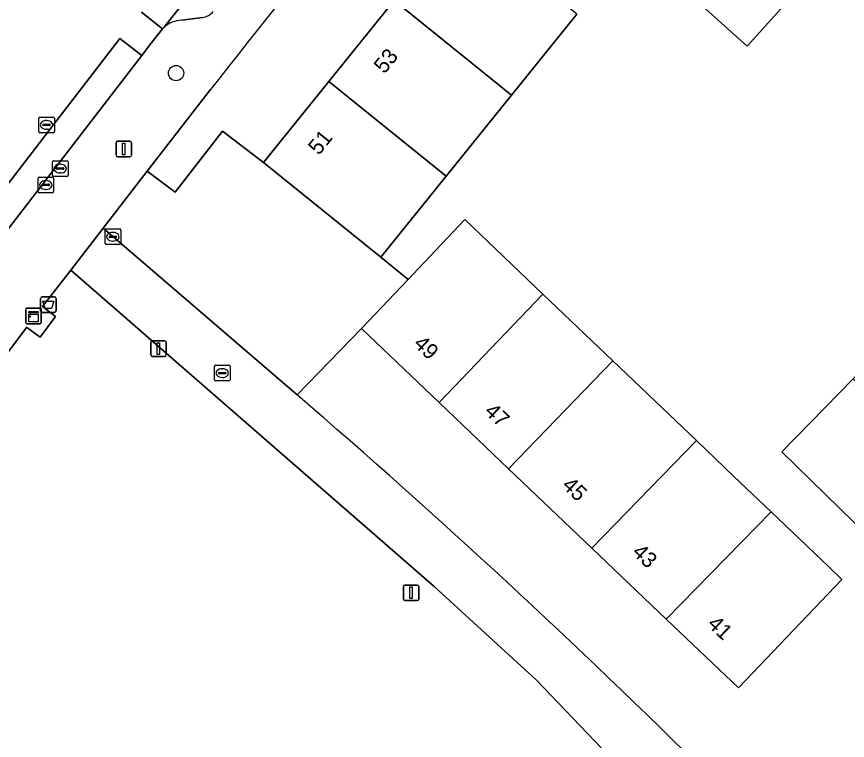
# Model space of a CAD drawing. Extents: x 159039 to 160102, y 381214 to 382524.
# Drawn here: x 159498.5 to 159551.7, y 381905 to 381951.4 of the extents above; entities that cross this region are included whole.
import ezdxf

# ---------------------------------------------------------------- set-up
doc = ezdxf.new("R2010")
doc.units = 0
for name, color, linetype in [('IMGEO_Afvalbak', 7, 'Continuous'), ('IMGEO_Boom', 7, 'Continuous'), ('IMGEO_Erf', 7, 'Continuous'), ('IMGEO_Groenvoorziening', 7, 'Continuous'), ('IMGEO_Kast', 7, 'Continuous'), ('IMGEO_Kolk', 7, 'Continuous'), ('IMGEO_Lichtmast', 7, 'Continuous'), ('IMGEO_Pand', 7, 'Continuous'), ('IMGEO_Pand_nummerreeks', 7, 'Continuous'), ('IMGEO_Parkeervlak_open', 7, 'Continuous'), ('IMGEO_Rijbaan_lokaal_gesloten', 7, 'Continuous'), ('IMGEO_Rioolput', 7, 'Continuous'), ('IMGEO_Voetpad_gesloten', 7, 'Continuous'), ('IMGEO_Voetpad_open', 7, 'Continuous')]:
    doc.layers.add(name, color=color, linetype=linetype)

msp = doc.modelspace()

# ---------------------------------------------------------------- linework, layer by layer
at = {"layer": 'IMGEO_Afvalbak'}
for p, q in [((159500.035, 381932.539), (159500.035, 381933.339)), ((159500.035, 381933.339), (159500.035, 381932.539)), ((159500.135, 381933.439), (159500.925, 381933.439)), ((159500.925, 381933.439), (159500.135, 381933.439)), ((159501.025, 381933.339), (159501.025, 381932.539)), ((159501.025, 381932.539), (159501.025, 381933.339)), ((159500.925, 381932.439), (159500.135, 381932.439)), ((159500.135, 381932.439), (159500.925, 381932.439))]:
    msp.add_line(p, q, dxfattribs=at)
msp.add_lwpolyline([(159500.178, 381933.153), (159500.882, 381933.153), (159500.733, 381932.683), (159500.327, 381932.683), (159500.178, 381933.153)], dxfattribs=at)
for centre, start, end in [((159500.135, 381933.339), 90, 180), ((159500.135, 381933.339), 90, 180), ((159500.925, 381933.339), 0, 90), ((159500.925, 381933.339), 360, 90), ((159500.135, 381932.539), 180, 270), ((159500.135, 381932.539), 180, 270), ((159500.925, 381932.539), 270, 0), ((159500.925, 381932.539), 270, 0)]:
    msp.add_arc(centre, 0.1, start, end, dxfattribs=at)
at = {"layer": 'IMGEO_Boom'}
msp.add_circle((159508.715, 381947.774), 0.489, dxfattribs=at)
at = {"layer": 'IMGEO_Erf'}
for points in [[(159539.986, 381954.296), (159545.448, 381960.377), (159550.91, 381966.459), (159556.245, 381961.667), (159550.783, 381955.586), (159545.321, 381949.505)], [(159552.103, 381928.181), (159556.66, 381932.849), (159561.218, 381937.517), (159565.775, 381942.186), (159570.333, 381946.854), (159574.89, 381951.522), (159579.448, 381956.191), (159584.005, 381960.859), (159588.563, 381965.527), (159595.06, 381959.185), (159590.502, 381954.516), (159585.945, 381949.848), (159581.387, 381945.18), (159576.83, 381940.511), (159572.272, 381935.843), (159567.715, 381931.175), (159563.157, 381926.506), (159558.6, 381921.838), (159554.042, 381917.17), (159547.545, 381923.512)]]:
    msp.add_lwpolyline(points, close=True, dxfattribs=at)
for points in [[(159510.924, 381946.727), (159506.867, 381941.484), (159508.651, 381940.141), (159511.692, 381944.048), (159514.312, 381942.037), (159518.505, 381947.232), (159522.699, 381952.428)], [(159534.411, 381951.556), (159530.217, 381946.36), (159526.024, 381941.165), (159521.83, 381935.969), (159523.581, 381934.556), (159524.248, 381935.259), (159527.215, 381938.389), (159532.223, 381933.61), (159536.71, 381929.329), (159542.062, 381924.222), (159544.459, 381921.934), (159546.845, 381919.657), (159550.542, 381916.13), (159551.378, 381915.332), (159544.756, 381908.378), (159540.123, 381912.794), (159535.357, 381917.337), (159530.027, 381922.418), (159525.576, 381926.661), (159520.597, 381931.407), (159516.478, 381927.155)]]:
    msp.add_lwpolyline(points, dxfattribs=at)
for centre, radius, start, end in [((160448.276, 381209.912), 1192.277, 140.371274, 141.830547), ((159188.957, 381546.44), 502.209, 45.18939, 49.29534)]:
    msp.add_arc(centre, radius, start, end, dxfattribs=at)
at = {"layer": 'IMGEO_Groenvoorziening'}
msp.add_lwpolyline([(159540.242, 381900.086), (159531.821, 381908.887), (159525.266, 381914.886), (159501.965, 381935.148), (159500.165, 381932.822), (159500.99, 381932.184), (159499.995, 381930.859), (159499.14, 381931.497), (159499.128, 381931.481), (159487.135, 381915.481)], dxfattribs=at)
at = {"layer": 'IMGEO_Kast'}
for p, q in [((159499.08, 381931.789), (159499.08, 381932.63)), ((159499.08, 381932.63), (159499.08, 381931.789)), ((159499.155, 381932.714), (159499.996, 381932.714)), ((159499.996, 381932.714), (159499.155, 381932.714)), ((159500.08, 381932.639), (159500.08, 381931.798)), ((159500.08, 381931.798), (159500.08, 381932.639)), ((159500.005, 381931.714), (159499.164, 381931.714)), ((159499.164, 381931.714), (159500.005, 381931.714))]:
    msp.add_line(p, q, dxfattribs=at)
for points in [[(159499.275, 381932.504), (159499.875, 381932.504), (159499.875, 381932.419), (159499.275, 381932.419), (159499.275, 381932.504)], [(159499.275, 381932.329), (159499.875, 381932.329), (159499.875, 381931.84), (159499.275, 381931.84), (159499.275, 381932.329)]]:
    msp.add_lwpolyline(points, dxfattribs=at)
msp.add_circle((159499.359, 381932.178), 0.0377, dxfattribs=at)
for centre, start, end in [((159499.158, 381932.636), 92.4484, 184.2845), ((159499.158, 381932.636), 92.4484, 184.2845), ((159500.002, 381932.636), 2.4484, 94.2845), ((159500.002, 381932.636), 2.4484, 94.2845), ((159499.158, 381931.792), 182.4484, 274.2845), ((159499.158, 381931.792), 182.4484, 274.2845), ((159500.002, 381931.792), 272.4484, 4.2845), ((159500.002, 381931.792), 272.4484, 4.2845)]:
    msp.add_arc(centre, 0.0779, start, end, dxfattribs=at)
at = {"layer": 'IMGEO_Kolk'}
for p, q in [((159500.789, 381941.229), (159500.789, 381942.081)), ((159500.864, 381942.155), (159501.716, 381942.155)), ((159501.79, 381942.081), (159501.79, 381941.229)), ((159501.048, 381941.649), (159501.048, 381941.661)), ((159501.486, 381941.612), (159501.088, 381941.612)), ((159501.091, 381941.698), (159501.489, 381941.698)), ((159501.277, 381941.935), (159501.302, 381941.935)), ((159501.532, 381941.661), (159501.532, 381941.649)), ((159501.716, 381941.155), (159500.864, 381941.155)), ((159501.3, 381941.375), (159501.275, 381941.375)), ((159504.167, 381936.86), (159504.167, 381937.712)), ((159504.242, 381937.786), (159505.094, 381937.786)), ((159505.168, 381937.712), (159505.168, 381936.86)), ((159504.426, 381937.28), (159504.426, 381937.292)), ((159504.864, 381937.243), (159504.466, 381937.243)), ((159504.469, 381937.329), (159504.867, 381937.329)), ((159504.655, 381937.566), (159504.68, 381937.566)), ((159504.91, 381937.292), (159504.91, 381937.28)), ((159505.094, 381936.786), (159504.242, 381936.786)), ((159504.678, 381937.006), (159504.653, 381937.006))]:
    msp.add_line(p, q, dxfattribs=at)
for points in [[(159500.789, 381941.229), (159500.789, 381942.081)], [(159500.864, 381942.155), (159501.716, 381942.155)], [(159501.79, 381942.081), (159501.79, 381941.229)], [(159501.716, 381941.155), (159500.864, 381941.155)], [(159504.167, 381936.86), (159504.167, 381937.712)], [(159504.242, 381937.786), (159505.094, 381937.786)], [(159505.168, 381937.712), (159505.168, 381936.86)], [(159505.094, 381936.786), (159504.242, 381936.786)]]:
    msp.add_lwpolyline(points, dxfattribs=at)
for centre, radius, start, end in [((159500.866, 381942.079), 0.0765, 91.552, 178.448), ((159500.866, 381942.079), 0.0765, 91.552, 178.448), ((159501.714, 381942.079), 0.0765, 1.552, 88.448), ((159501.714, 381942.079), 0.0765, 1.552, 88.448), ((159501.088, 381941.658), 0.0403, 85.8775, 175.7526), ((159501.085, 381941.648), 0.0366, 178.938, 274.7102), ((159501.489, 381941.655), 0.043, 264.8664, 352.4533), ((159501.493, 381941.66), 0.0386, 1.7309, 96.639), ((159500.866, 381941.231), 0.0765, 181.552, 268.448), ((159500.866, 381941.231), 0.0765, 181.552, 268.448), ((159501.714, 381941.231), 0.0765, 271.552, 358.448), ((159501.714, 381941.231), 0.0765, 271.552, 358.448), ((159504.244, 381937.71), 0.0765, 91.552, 178.448), ((159504.244, 381937.71), 0.0765, 91.552, 178.448), ((159505.092, 381937.71), 0.0765, 1.552, 88.448), ((159505.092, 381937.71), 0.0765, 1.552, 88.448), ((159504.466, 381937.289), 0.0403, 85.8775, 175.7526), ((159504.463, 381937.279), 0.0366, 178.938, 274.7102), ((159504.867, 381937.286), 0.043, 264.8664, 352.4533), ((159504.871, 381937.291), 0.0386, 1.7309, 96.639), ((159504.244, 381936.862), 0.0765, 181.552, 268.448), ((159504.244, 381936.862), 0.0765, 181.552, 268.448), ((159505.092, 381936.862), 0.0765, 271.552, 358.448), ((159505.092, 381936.862), 0.0765, 271.552, 358.448)]:
    msp.add_arc(centre, radius, start, end, dxfattribs=at)
for centre, major_axis, ratio, start_param, end_param in [((159501.276, 381941.655), (-0.387, 0.002), 0.722429, 4.712389, 7.853982), ((159501.301, 381941.655), (-0.39, 0.002), 0.717154, 1.570796, 4.712389), ((159504.654, 381937.286), (-0.387, 0.002), 0.722429, 4.712389, 7.853982), ((159504.679, 381937.286), (-0.39, 0.002), 0.717154, 1.570796, 4.712389)]:
    msp.add_ellipse(centre, major_axis=major_axis, ratio=ratio, start_param=start_param, end_param=end_param, dxfattribs=at)
at = {"layer": 'IMGEO_Lichtmast'}
for p, q in [((159504.871, 381942.506), (159504.871, 381943.306)), ((159504.871, 381943.306), (159504.871, 381942.506)), ((159504.971, 381943.406), (159505.761, 381943.406)), ((159505.761, 381943.406), (159504.971, 381943.406)), ((159505.861, 381943.306), (159505.861, 381942.506)), ((159505.861, 381942.506), (159505.861, 381943.306)), ((159505.761, 381942.406), (159504.971, 381942.406)), ((159504.971, 381942.406), (159505.761, 381942.406)), ((159507.09, 381929.713), (159507.09, 381930.513)), ((159507.09, 381930.513), (159507.09, 381929.713)), ((159507.19, 381930.613), (159507.98, 381930.613)), ((159507.98, 381930.613), (159507.19, 381930.613)), ((159508.08, 381930.513), (159508.08, 381929.713)), ((159508.08, 381929.713), (159508.08, 381930.513)), ((159507.98, 381929.613), (159507.19, 381929.613)), ((159507.19, 381929.613), (159507.98, 381929.613)), ((159523.286, 381914.074), (159523.286, 381914.874)), ((159523.286, 381914.874), (159523.286, 381914.074)), ((159523.386, 381914.974), (159524.176, 381914.974)), ((159524.176, 381914.974), (159523.386, 381914.974)), ((159524.276, 381914.874), (159524.276, 381914.074)), ((159524.276, 381914.074), (159524.276, 381914.874)), ((159524.176, 381913.974), (159523.386, 381913.974)), ((159523.386, 381913.974), (159524.176, 381913.974))]:
    msp.add_line(p, q, dxfattribs=at)
for points in [[(159505.291, 381943.281), (159505.441, 381943.281), (159505.441, 381942.531), (159505.291, 381942.531), (159505.291, 381943.281)], [(159507.51, 381930.488), (159507.66, 381930.488), (159507.66, 381929.738), (159507.51, 381929.738), (159507.51, 381930.488)], [(159523.706, 381914.849), (159523.856, 381914.849), (159523.856, 381914.099), (159523.706, 381914.099), (159523.706, 381914.849)]]:
    msp.add_lwpolyline(points, dxfattribs=at)
for centre, start, end in [((159504.971, 381943.306), 90, 180), ((159504.971, 381943.306), 90, 180), ((159505.761, 381943.306), 0, 90), ((159505.761, 381943.306), 360, 90), ((159504.971, 381942.506), 180, 270), ((159504.971, 381942.506), 180, 270), ((159505.761, 381942.506), 270, 0), ((159505.761, 381942.506), 270, 0), ((159507.19, 381930.513), 90, 180), ((159507.19, 381930.513), 90, 180), ((159507.98, 381930.513), 0, 90), ((159507.98, 381930.513), 360, 90), ((159507.19, 381929.713), 180, 270), ((159507.19, 381929.713), 180, 270), ((159507.98, 381929.713), 270, 0), ((159507.98, 381929.713), 270, 0), ((159523.386, 381914.874), 90, 180), ((159523.386, 381914.874), 90, 180), ((159524.176, 381914.874), 0, 90), ((159524.176, 381914.874), 360, 90), ((159523.386, 381914.074), 180, 270), ((159523.386, 381914.074), 180, 270), ((159524.176, 381914.074), 270, 0), ((159524.176, 381914.074), 270, 0)]:
    msp.add_arc(centre, 0.1, start, end, dxfattribs=at)
at = {"layer": 'IMGEO_Pand'}
for points in [[(159545.448, 381960.377), (159539.986, 381954.296), (159545.321, 381949.505), (159550.783, 381955.586)], [(159526.892, 381957.623), (159522.699, 381952.428), (159530.217, 381946.36), (159534.411, 381951.556)], [(159530.217, 381946.36), (159522.699, 381952.428), (159518.505, 381947.232), (159526.024, 381941.165)], [(159526.024, 381941.165), (159518.505, 381947.232), (159514.312, 381942.037), (159521.83, 381935.969)], [(159532.223, 381933.61), (159527.215, 381938.389), (159524.248, 381935.259), (159523.581, 381934.556), (159520.597, 381931.407), (159525.576, 381926.661)], [(159536.71, 381929.329), (159532.223, 381933.61), (159525.576, 381926.661), (159530.027, 381922.418)], [(159542.062, 381924.222), (159536.71, 381929.329), (159530.027, 381922.418), (159535.357, 381917.337)], [(159552.103, 381928.181), (159547.545, 381923.512), (159554.042, 381917.17), (159558.6, 381921.838)], [(159546.845, 381919.657), (159544.459, 381921.934), (159542.062, 381924.222), (159535.357, 381917.337), (159540.123, 381912.794)], [(159551.378, 381915.332), (159550.542, 381916.13), (159546.845, 381919.657), (159540.123, 381912.794), (159544.756, 381908.378)]]:
    msp.add_lwpolyline(points, close=True, dxfattribs=at)
at = {"layer": 'IMGEO_Parkeervlak_open'}
for points in [[(159515.821, 381960.621), (159507.928, 381950.698)], [(159509.077, 381951.154), (159510.406, 381951.332)]]:
    msp.add_lwpolyline(points, dxfattribs=at)
msp.add_lwpolyline([(159514.312, 381942.037), (159511.692, 381944.048), (159508.651, 381940.141), (159506.867, 381941.484), (159504.038, 381937.827), (159516.478, 381927.155), (159520.597, 381931.407), (159523.581, 381934.556), (159521.83, 381935.969)], close=True, dxfattribs=at)
for centre, radius, start, end in [((159510.283, 381952.353), 1.028, 276.8823, 321.441), ((159509.138, 381949.325), 1.83, 91.9104, 131.3825)]:
    msp.add_arc(centre, radius, start, end, dxfattribs=at)
at = {"layer": 'IMGEO_Rijbaan_lokaal_gesloten'}
for points in [[(159506.507, 381951.672), (159507.856, 381950.608), (159507.928, 381950.698), (159515.821, 381960.621)], [(159507.856, 381950.608), (159506.507, 381951.672)], [(159487.26, 381926.682), (159490.513, 381931.011), (159494.352, 381936.008), (159495.744, 381934.93), (159496.295, 381935.657), (159497.031, 381936.611), (159495.626, 381937.691), (159505.113, 381949.989), (159506.519, 381948.905), (159507.12, 381949.683), (159507.856, 381950.608)]]:
    msp.add_lwpolyline(points, dxfattribs=at)
msp.add_lwpolyline([(159506.519, 381948.905), (159505.113, 381949.989), (159495.626, 381937.691), (159497.031, 381936.611)], close=True, dxfattribs=at)
at = {"layer": 'IMGEO_Rioolput'}
for p, q in [((159499.913, 381944.029), (159499.913, 381944.881)), ((159499.988, 381944.955), (159500.84, 381944.955)), ((159500.401, 381944.735), (159500.426, 381944.735)), ((159500.914, 381944.881), (159500.914, 381944.029)), ((159500.172, 381944.449), (159500.172, 381944.461)), ((159500.61, 381944.412), (159500.212, 381944.412)), ((159500.215, 381944.498), (159500.613, 381944.498)), ((159500.424, 381944.175), (159500.399, 381944.175)), ((159500.656, 381944.461), (159500.656, 381944.449)), ((159500.84, 381943.955), (159499.988, 381943.955)), ((159499.868, 381940.179), (159499.868, 381941.031)), ((159499.943, 381941.105), (159500.795, 381941.105)), ((159500.869, 381941.031), (159500.869, 381940.179)), ((159500.127, 381940.599), (159500.127, 381940.611)), ((159500.565, 381940.562), (159500.167, 381940.562)), ((159500.17, 381940.648), (159500.568, 381940.648)), ((159500.356, 381940.885), (159500.381, 381940.885)), ((159500.611, 381940.611), (159500.611, 381940.599)), ((159500.795, 381940.105), (159499.943, 381940.105)), ((159500.379, 381940.325), (159500.354, 381940.325)), ((159511.175, 381928.124), (159511.175, 381928.976)), ((159511.25, 381929.05), (159512.102, 381929.05)), ((159511.663, 381928.83), (159511.688, 381928.83)), ((159512.176, 381928.976), (159512.176, 381928.124)), ((159511.434, 381928.544), (159511.434, 381928.556)), ((159511.872, 381928.507), (159511.474, 381928.507)), ((159511.477, 381928.593), (159511.875, 381928.593)), ((159511.686, 381928.27), (159511.661, 381928.27)), ((159511.918, 381928.556), (159511.918, 381928.544)), ((159512.102, 381928.05), (159511.25, 381928.05))]:
    msp.add_line(p, q, dxfattribs=at)
for points in [[(159499.913, 381944.029), (159499.913, 381944.881)], [(159499.988, 381944.955), (159500.84, 381944.955)], [(159500.914, 381944.881), (159500.914, 381944.029)], [(159500.84, 381943.955), (159499.988, 381943.955)], [(159499.868, 381940.179), (159499.868, 381941.031)], [(159499.943, 381941.105), (159500.795, 381941.105)], [(159500.869, 381941.031), (159500.869, 381940.179)], [(159500.795, 381940.105), (159499.943, 381940.105)], [(159511.175, 381928.124), (159511.175, 381928.976)], [(159511.25, 381929.05), (159512.102, 381929.05)], [(159512.176, 381928.976), (159512.176, 381928.124)], [(159512.102, 381928.05), (159511.25, 381928.05)]]:
    msp.add_lwpolyline(points, dxfattribs=at)
for centre, radius, start, end in [((159499.99, 381944.879), 0.0765, 91.552, 178.448), ((159499.99, 381944.879), 0.0765, 91.552, 178.448), ((159500.838, 381944.879), 0.0765, 1.552, 88.448), ((159500.838, 381944.879), 0.0765, 1.552, 88.448), ((159500.212, 381944.458), 0.0403, 85.8775, 175.7526), ((159500.209, 381944.448), 0.0366, 178.938, 274.7102), ((159500.613, 381944.455), 0.043, 264.8664, 352.4533), ((159500.617, 381944.46), 0.0386, 1.7309, 96.639), ((159499.99, 381944.031), 0.0765, 181.552, 268.448), ((159499.99, 381944.031), 0.0765, 181.552, 268.448), ((159500.838, 381944.031), 0.0765, 271.552, 358.448), ((159500.838, 381944.031), 0.0765, 271.552, 358.448), ((159499.945, 381941.029), 0.0765, 91.552, 178.448), ((159499.945, 381941.029), 0.0765, 91.552, 178.448), ((159500.793, 381941.029), 0.0765, 1.552, 88.448), ((159500.793, 381941.029), 0.0765, 1.552, 88.448), ((159500.167, 381940.608), 0.0403, 85.8775, 175.7526), ((159500.164, 381940.598), 0.0366, 178.938, 274.7102), ((159500.568, 381940.605), 0.043, 264.8664, 352.4533), ((159500.572, 381940.61), 0.0386, 1.7309, 96.639), ((159499.945, 381940.181), 0.0765, 181.552, 268.448), ((159499.945, 381940.181), 0.0765, 181.552, 268.448), ((159500.793, 381940.181), 0.0765, 271.552, 358.448), ((159500.793, 381940.181), 0.0765, 271.552, 358.448), ((159511.252, 381928.974), 0.0765, 91.552, 178.448), ((159511.252, 381928.974), 0.0765, 91.552, 178.448), ((159512.1, 381928.974), 0.0765, 1.552, 88.448), ((159512.1, 381928.974), 0.0765, 1.552, 88.448), ((159511.252, 381928.126), 0.0765, 181.552, 268.448), ((159511.252, 381928.126), 0.0765, 181.552, 268.448), ((159511.474, 381928.553), 0.0403, 85.8775, 175.7526), ((159511.471, 381928.543), 0.0366, 178.938, 274.7102), ((159511.875, 381928.55), 0.043, 264.8664, 352.4533), ((159511.879, 381928.555), 0.0386, 1.7309, 96.639), ((159512.1, 381928.126), 0.0765, 271.552, 358.448), ((159512.1, 381928.126), 0.0765, 271.552, 358.448)]:
    msp.add_arc(centre, radius, start, end, dxfattribs=at)
for centre, major_axis, ratio, start_param, end_param in [((159500.4, 381944.455), (-0.387, 0.002), 0.722429, 4.712389, 7.853982), ((159500.425, 381944.455), (-0.39, 0.002), 0.717154, 1.570796, 4.712389), ((159500.355, 381940.605), (-0.387, 0.002), 0.722429, 4.712389, 7.853982), ((159500.38, 381940.605), (-0.39, 0.002), 0.717154, 1.570796, 4.712389), ((159511.662, 381928.55), (-0.387, 0.002), 0.722429, 4.712389, 7.853982), ((159511.687, 381928.55), (-0.39, 0.002), 0.717154, 1.570796, 4.712389)]:
    msp.add_ellipse(centre, major_axis=major_axis, ratio=ratio, start_param=start_param, end_param=end_param, dxfattribs=at)
at = {"layer": 'IMGEO_Voetpad_gesloten'}
msp.add_lwpolyline([(159516.478, 381927.155), (159504.038, 381937.827), (159501.965, 381935.148), (159525.266, 381914.886), (159531.821, 381908.887), (159540.242, 381900.086)], dxfattribs=at)
msp.add_arc((159188.957, 381546.44), 502.209, 45.18939, 49.29534, dxfattribs=at)
at = {"layer": 'IMGEO_Voetpad_open'}
for points in [[(159510.406, 381951.332), (159509.077, 381951.154)], [(159507.928, 381950.698), (159507.856, 381950.608), (159507.12, 381949.683), (159506.519, 381948.905), (159497.031, 381936.611), (159496.295, 381935.657), (159495.744, 381934.93)], [(159487.135, 381915.481), (159499.128, 381931.481), (159499.14, 381931.497), (159499.995, 381930.859), (159500.99, 381932.184), (159500.165, 381932.822), (159501.965, 381935.148), (159504.038, 381937.827), (159506.867, 381941.484), (159510.924, 381946.727)]]:
    msp.add_lwpolyline(points, dxfattribs=at)
for centre, radius, start, end in [((160448.276, 381209.912), 1192.277, 140.371274, 141.830547), ((159510.283, 381952.353), 1.028, 276.8823, 321.441), ((159509.138, 381949.325), 1.83, 91.9104, 131.3825)]:
    msp.add_arc(centre, radius, start, end, dxfattribs=at)

# ---------------------------------------------------------------- texts
at = {"layer": 'IMGEO_Pand_nummerreeks'}
for s, rotation, p in [('53', 51.0906, (159522.076, 381947.676)), ('51', 51.0906, (159517.868, 381942.463)), ('49', 316.375, (159523.872, 381930.358)), ('47', 316.3693, (159528.42, 381926.022)), ('45', 316.3693, (159533.391, 381921.284)), ('43', 316.375, (159537.882, 381917.002)), ('41', 316.375, (159542.712, 381912.399))]:
    msp.add_text(s, height=1, rotation=rotation, dxfattribs=at).set_placement(p)

doc.saveas('drawing.dxf')
